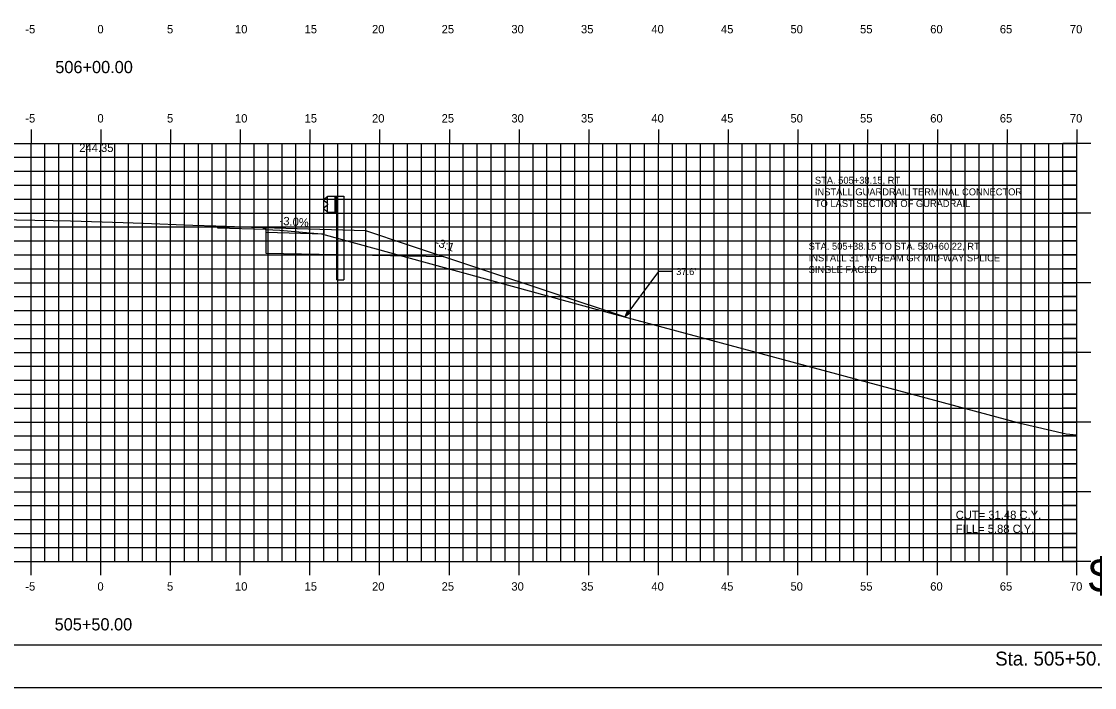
# Model space of a CAD drawing. Extents: x 1170543 to 1177585, y 609599 to 610623.
# Drawn here: x 1171359.8 to 1171436.7, y 609598.8 to 609646.6 of the extents above; entities that cross this region are included whole.
import ezdxf

# ---------------------------------------------------------------- set-up
doc = ezdxf.new("R2010")
doc.units = 0
for name, color, linetype in [('ANNOTATION', 7, 'Continuous'), ('BORDER', 7, 'Continuous'), ('D_Guardrail_Beam_Rt', 7, 'Continuous'), ('D_Roadway_Centerline', 7, 'Continuous'), ('D_Roadway_Centerline_Text', 7, 'Continuous'), ('H_V ANNOTATION', 7, 'Continuous'), ('MAJOR', 7, 'Continuous'), ('MINOR', 7, 'Continuous'), ('PLOT BOUNDARY', 7, 'Continuous'), ('S_Roadway_Centerline', 7, 'Continuous')]:
    doc.layers.add(name, color=color, linetype=linetype)

msp = doc.modelspace()

# ---------------------------------------------------------------- linework, layer by layer
at = {"layer": 'ANNOTATION'}
for p, q in [((1171373.823, 609631.942), (1171384.437, 609631.624)), ((1171373.823, 609631.942), (1171373.823, 609631.817)), ((1171373.823, 609631.817), (1171377.283, 609631.713)), ((1171377.283, 609631.838), (1171377.283, 609631.505)), ((1171377.283, 609631.505), (1171381.449, 609631.38)), ((1171377.283, 609631.505), (1171377.283, 609630.005)), ((1171381.449, 609631.714), (1171381.449, 609631.38)), ((1171377.283, 609630.005), (1171390.06, 609629.75)), ((1171403.056, 609625.417), (1171405.467, 609628.672)), ((1171406.467, 609628.672), (1171405.467, 609628.672))]:
    msp.add_line(p, q, dxfattribs=at)
msp.add_lwpolyline([(1171384.437, 609631.624), (1171387.437, 609630.624), (1171403.056, 609625.417)], dxfattribs=at)
msp.add_lwpolyline([(1171403.455, 609625.745), (1171403.056, 609625.417), (1171403.254, 609625.894)], close=True, dxfattribs=at)
at = {"layer": 'BORDER'}
msp.add_line((1171290.452, 609601.872), (1171450.452, 609601.872), dxfattribs=at)
at = {"layer": 'D_Guardrail_Beam_Rt'}
for p, q in [((1171381.72, 609634.086), (1171382.408, 609634.086)), ((1171381.72, 609632.919), (1171381.72, 609634.086)), ((1171382.241, 609634.086), (1171382.241, 609632.919)), ((1171382.345, 609634.086), (1171382.345, 609632.919)), ((1171382.408, 609634.086), (1171382.878, 609634.086)), ((1171382.408, 609634.086), (1171382.408, 609632.919)), ((1171382.878, 609634.086), (1171382.878, 609628.086)), ((1171381.63, 609633.981), (1171381.487, 609633.881)), ((1171381.487, 609633.738), (1171381.682, 609633.602)), ((1171381.682, 609633.403), (1171381.487, 609633.267)), ((1171381.72, 609634.003), (1171381.646, 609633.988)), ((1171381.716, 609633.538), (1171381.716, 609633.468)), ((1171381.487, 609633.124), (1171381.63, 609633.024)), ((1171381.646, 609633.017), (1171381.72, 609633.003)), ((1171382.408, 609632.919), (1171381.72, 609632.919)), ((1171382.387, 609628.086), (1171382.387, 609632.919)), ((1171382.387, 609628.086), (1171382.878, 609628.086))]:
    msp.add_line(p, q, dxfattribs=at)
for centre, major_axis, start_param, end_param in [((1171381.537, 609633.81), (-0.0877, 0), 5.323254, 7.243116), ((1171381.654, 609633.947), (-0.0417, 0), 4.907132, 5.323254), ((1171381.637, 609633.538), (0.0789, 0), 0, 0.959931), ((1171381.637, 609633.468), (0.0789, 0), 5.323254, 6.283185), ((1171381.537, 609633.195), (-0.0877, 0), 5.323254, 7.243116), ((1171381.654, 609633.058), (-0.0417, 0), 0.959931, 1.376053)]:
    msp.add_ellipse(centre, major_axis=major_axis, ratio=0.995501, start_param=start_param, end_param=end_param, dxfattribs=at)
at = {"layer": 'MAJOR'}
for p, q in [((1171360.452, 609638.874), (1171360.452, 609637.872)), ((1171365.452, 609638.874), (1171365.452, 609637.872)), ((1171370.452, 609638.874), (1171370.452, 609637.872)), ((1171375.452, 609638.874), (1171375.452, 609637.872)), ((1171380.452, 609638.874), (1171380.452, 609637.872)), ((1171385.452, 609638.874), (1171385.452, 609637.872)), ((1171390.452, 609638.874), (1171390.452, 609637.872)), ((1171395.452, 609638.874), (1171395.452, 609637.872)), ((1171400.452, 609638.874), (1171400.452, 609637.872)), ((1171405.452, 609638.874), (1171405.452, 609637.872)), ((1171410.452, 609638.874), (1171410.452, 609637.872)), ((1171415.452, 609638.874), (1171415.452, 609637.872)), ((1171420.452, 609638.874), (1171420.452, 609637.872)), ((1171425.452, 609638.874), (1171425.452, 609637.872)), ((1171430.452, 609638.874), (1171430.452, 609637.872)), ((1171435.452, 609638.874), (1171435.452, 609637.872)), ((1171295.452, 609637.872), (1171435.452, 609637.872)), ((1171295.452, 609637.872), (1171435.452, 609637.872)), ((1171360.452, 609607.872), (1171360.452, 609637.872)), ((1171365.452, 609607.872), (1171365.452, 609637.872)), ((1171370.452, 609607.872), (1171370.452, 609637.872)), ((1171375.452, 609607.872), (1171375.452, 609637.872)), ((1171380.452, 609607.872), (1171380.452, 609637.872)), ((1171385.452, 609607.872), (1171385.452, 609637.872)), ((1171390.452, 609607.872), (1171390.452, 609637.872)), ((1171395.452, 609607.872), (1171395.452, 609637.872)), ((1171400.452, 609607.872), (1171400.452, 609637.872)), ((1171405.452, 609607.872), (1171405.452, 609637.872)), ((1171410.452, 609607.872), (1171410.452, 609637.872)), ((1171415.452, 609607.872), (1171415.452, 609637.872)), ((1171420.452, 609607.872), (1171420.452, 609637.872)), ((1171425.452, 609607.872), (1171425.452, 609637.872)), ((1171430.452, 609607.872), (1171430.452, 609637.872)), ((1171436.454, 609637.872), (1171434.45, 609637.872)), ((1171435.452, 609607.872), (1171435.452, 609637.872)), ((1171435.452, 609607.872), (1171435.452, 609637.872)), ((1171295.452, 609632.872), (1171435.452, 609632.872)), ((1171436.454, 609632.872), (1171434.45, 609632.872)), ((1171295.452, 609627.872), (1171435.452, 609627.872)), ((1171436.454, 609627.872), (1171434.45, 609627.872)), ((1171295.452, 609622.872), (1171435.452, 609622.872)), ((1171436.454, 609622.872), (1171434.45, 609622.872)), ((1171295.452, 609617.872), (1171435.452, 609617.872)), ((1171436.454, 609617.872), (1171434.45, 609617.872)), ((1171295.452, 609612.872), (1171435.452, 609612.872)), ((1171436.454, 609612.872), (1171434.45, 609612.872)), ((1171295.452, 609607.872), (1171435.452, 609607.872)), ((1171295.452, 609607.872), (1171435.452, 609607.872)), ((1171360.452, 609606.87), (1171360.452, 609607.872)), ((1171365.452, 609606.87), (1171365.452, 609607.872)), ((1171370.452, 609606.87), (1171370.452, 609607.872)), ((1171375.452, 609606.87), (1171375.452, 609607.872)), ((1171380.452, 609606.87), (1171380.452, 609607.872)), ((1171385.452, 609606.87), (1171385.452, 609607.872)), ((1171390.452, 609606.87), (1171390.452, 609607.872)), ((1171395.452, 609606.87), (1171395.452, 609607.872)), ((1171400.452, 609606.87), (1171400.452, 609607.872)), ((1171405.452, 609606.87), (1171405.452, 609607.872)), ((1171410.452, 609606.87), (1171410.452, 609607.872)), ((1171415.452, 609606.87), (1171415.452, 609607.872)), ((1171420.452, 609606.87), (1171420.452, 609607.872)), ((1171425.452, 609606.87), (1171425.452, 609607.872)), ((1171430.452, 609606.87), (1171430.452, 609607.872)), ((1171436.454, 609607.872), (1171434.45, 609607.872)), ((1171435.452, 609606.87), (1171435.452, 609607.872))]:
    msp.add_line(p, q, dxfattribs=at)
at = {"layer": 'MINOR'}
for p, q in [((1171361.452, 609607.872), (1171361.452, 609637.872)), ((1171362.452, 609607.872), (1171362.452, 609637.872)), ((1171363.452, 609607.872), (1171363.452, 609637.872)), ((1171364.452, 609607.872), (1171364.452, 609637.872)), ((1171366.452, 609607.872), (1171366.452, 609637.872)), ((1171367.452, 609607.872), (1171367.452, 609637.872)), ((1171368.452, 609607.872), (1171368.452, 609637.872)), ((1171369.452, 609607.872), (1171369.452, 609637.872)), ((1171371.452, 609607.872), (1171371.452, 609637.872)), ((1171372.452, 609607.872), (1171372.452, 609637.872)), ((1171373.452, 609607.872), (1171373.452, 609637.872)), ((1171374.452, 609607.872), (1171374.452, 609637.872)), ((1171376.452, 609607.872), (1171376.452, 609637.872)), ((1171377.452, 609607.872), (1171377.452, 609637.872)), ((1171378.452, 609607.872), (1171378.452, 609637.872)), ((1171379.452, 609607.872), (1171379.452, 609637.872)), ((1171381.452, 609607.872), (1171381.452, 609637.872)), ((1171382.452, 609607.872), (1171382.452, 609637.872)), ((1171383.452, 609607.872), (1171383.452, 609637.872)), ((1171384.452, 609607.872), (1171384.452, 609637.872)), ((1171386.452, 609607.872), (1171386.452, 609637.872)), ((1171387.452, 609607.872), (1171387.452, 609637.872)), ((1171388.452, 609607.872), (1171388.452, 609637.872)), ((1171389.452, 609607.872), (1171389.452, 609637.872)), ((1171391.452, 609607.872), (1171391.452, 609637.872)), ((1171392.452, 609607.872), (1171392.452, 609637.872)), ((1171393.452, 609607.872), (1171393.452, 609637.872)), ((1171394.452, 609607.872), (1171394.452, 609637.872)), ((1171396.452, 609607.872), (1171396.452, 609637.872)), ((1171397.452, 609607.872), (1171397.452, 609637.872)), ((1171398.452, 609607.872), (1171398.452, 609637.872)), ((1171399.452, 609607.872), (1171399.452, 609637.872)), ((1171401.452, 609607.872), (1171401.452, 609637.872)), ((1171402.452, 609607.872), (1171402.452, 609637.872)), ((1171403.452, 609607.872), (1171403.452, 609637.872)), ((1171404.452, 609607.872), (1171404.452, 609637.872)), ((1171406.452, 609607.872), (1171406.452, 609637.872)), ((1171407.452, 609607.872), (1171407.452, 609637.872)), ((1171408.452, 609607.872), (1171408.452, 609637.872)), ((1171409.452, 609607.872), (1171409.452, 609637.872)), ((1171411.452, 609607.872), (1171411.452, 609637.872)), ((1171412.452, 609607.872), (1171412.452, 609637.872)), ((1171413.452, 609607.872), (1171413.452, 609637.872)), ((1171414.452, 609607.872), (1171414.452, 609637.872)), ((1171416.452, 609607.872), (1171416.452, 609637.872)), ((1171417.452, 609607.872), (1171417.452, 609637.872)), ((1171418.452, 609607.872), (1171418.452, 609637.872)), ((1171419.452, 609607.872), (1171419.452, 609637.872)), ((1171421.452, 609607.872), (1171421.452, 609637.872)), ((1171422.452, 609607.872), (1171422.452, 609637.872)), ((1171423.452, 609607.872), (1171423.452, 609637.872)), ((1171424.452, 609607.872), (1171424.452, 609637.872)), ((1171426.452, 609607.872), (1171426.452, 609637.872)), ((1171427.452, 609607.872), (1171427.452, 609637.872)), ((1171428.452, 609607.872), (1171428.452, 609637.872)), ((1171429.452, 609607.872), (1171429.452, 609637.872)), ((1171431.452, 609607.872), (1171431.452, 609637.872)), ((1171432.452, 609607.872), (1171432.452, 609637.872)), ((1171433.452, 609607.872), (1171433.452, 609637.872)), ((1171434.452, 609607.872), (1171434.452, 609637.872)), ((1171295.452, 609636.872), (1171435.452, 609636.872)), ((1171435.452, 609636.872), (1171434.45, 609636.872)), ((1171295.452, 609635.872), (1171435.452, 609635.872)), ((1171435.452, 609635.872), (1171434.45, 609635.872)), ((1171295.452, 609634.872), (1171435.452, 609634.872)), ((1171435.452, 609634.872), (1171434.45, 609634.872)), ((1171295.452, 609633.872), (1171435.452, 609633.872)), ((1171435.452, 609633.872), (1171434.45, 609633.872)), ((1171295.452, 609631.872), (1171435.452, 609631.872)), ((1171435.452, 609631.872), (1171434.45, 609631.872)), ((1171295.452, 609630.872), (1171435.452, 609630.872)), ((1171435.452, 609630.872), (1171434.45, 609630.872)), ((1171295.452, 609629.872), (1171435.452, 609629.872)), ((1171435.452, 609629.872), (1171434.45, 609629.872)), ((1171295.452, 609628.872), (1171435.452, 609628.872)), ((1171435.452, 609628.872), (1171434.45, 609628.872)), ((1171295.452, 609626.872), (1171435.452, 609626.872)), ((1171435.452, 609626.872), (1171434.45, 609626.872)), ((1171295.452, 609625.872), (1171435.452, 609625.872)), ((1171435.452, 609625.872), (1171434.45, 609625.872)), ((1171295.452, 609624.872), (1171435.452, 609624.872)), ((1171435.452, 609624.872), (1171434.45, 609624.872)), ((1171295.452, 609623.872), (1171435.452, 609623.872)), ((1171435.452, 609623.872), (1171434.45, 609623.872)), ((1171295.452, 609621.872), (1171435.452, 609621.872)), ((1171435.452, 609621.872), (1171434.45, 609621.872)), ((1171295.452, 609620.872), (1171435.452, 609620.872)), ((1171435.452, 609620.872), (1171434.45, 609620.872)), ((1171295.452, 609619.872), (1171435.452, 609619.872)), ((1171435.452, 609619.872), (1171434.45, 609619.872)), ((1171295.452, 609618.872), (1171435.452, 609618.872)), ((1171435.452, 609618.872), (1171434.45, 609618.872)), ((1171295.452, 609616.872), (1171435.452, 609616.872)), ((1171435.452, 609616.872), (1171434.45, 609616.872)), ((1171295.452, 609615.872), (1171435.452, 609615.872)), ((1171435.452, 609615.872), (1171434.45, 609615.872)), ((1171295.452, 609614.872), (1171435.452, 609614.872)), ((1171435.452, 609614.872), (1171434.45, 609614.872)), ((1171295.452, 609613.872), (1171435.452, 609613.872)), ((1171435.452, 609613.872), (1171434.45, 609613.872)), ((1171295.452, 609611.872), (1171435.452, 609611.872)), ((1171435.452, 609611.872), (1171434.45, 609611.872)), ((1171295.452, 609610.872), (1171435.452, 609610.872)), ((1171435.452, 609610.872), (1171434.45, 609610.872)), ((1171295.452, 609609.872), (1171435.452, 609609.872)), ((1171435.452, 609609.872), (1171434.45, 609609.872)), ((1171295.452, 609608.872), (1171435.452, 609608.872)), ((1171435.452, 609608.872), (1171434.45, 609608.872))]:
    msp.add_line(p, q, dxfattribs=at)
at = {"layer": 'PLOT BOUNDARY'}
msp.add_lwpolyline([(1171282.359, 609598.813), (1171452.359, 609598.813), (1171452.359, 609708.813), (1171282.359, 609708.813)], close=True, dxfattribs=at)
at = {"layer": 'S_Roadway_Centerline'}
msp.add_lwpolyline([(1171358.078, 609632.42), (1171362.048, 609632.348), (1171363.287, 609632.309), (1171367.052, 609632.19), (1171368.497, 609632.138), (1171372.056, 609632.008), (1171373.708, 609631.946), (1171377.06, 609631.826), (1171377.137, 609631.776), (1171377.283, 609631.697), (1171378.29, 609631.651), (1171381.272, 609631.39), (1171401.32, 609625.885), (1171431.288, 609617.813), (1171434.684, 609617.034), (1171435.452, 609616.958)], dxfattribs=at)

# ---------------------------------------------------------------- texts
at = {"layer": 'ANNOTATION'}
for s, p in [('STA. 505+38.15, RT', (1171416.668, 609634.977)), ('INSTALL GUARDRAIL TERMINAL CONNECTOR', (1171416.668, 609634.142)), ('TO LAST SECTION OF GURADRAIL', (1171416.668, 609633.307)), ('STA. 505+38.15 TO STA. 530+60.22, RT', (1171416.222, 609630.238)), ('INSTALL 31" W-BEAM GR MID-WAY SPLICE', (1171416.222, 609629.403)), ("37.6'", (1171406.717, 609628.422)), ('SINGLE FACED', (1171416.222, 609628.568))]:
    msp.add_text(s, height=0.5, dxfattribs=at).set_placement(p)
for s, rotation, p in [('-3.0%', 355.92373, (1171378.258, 609632.03)), ('-3:1', 341.56505, (1171389.378, 609630.533))]:
    msp.add_text(s, height=0.6, rotation=rotation, dxfattribs=at).set_placement(p)
at = {"layer": 'BORDER'}
msp.add_text('$SHNUM$', height=2.4194, rotation=360, dxfattribs=at).set_placement((1171436.285, 609605.655))
at = {"layer": 'D_Roadway_Centerline'}
for s, p in [('C', (1171365.447, 609632.222)), ('L', (1171365.452, 609632.215))]:
    msp.add_text(s, height=0.0146, dxfattribs=at).set_placement(p)
at = {"layer": 'D_Roadway_Centerline_Text'}
for s, p in [('244.35', (1171363.908, 609637.254)), ('CUT= 31.48 C.Y.', (1171426.768, 609610.908)), ('FILL= 5.88 C.Y.', (1171426.768, 609609.906))]:
    msp.add_text(s, height=0.6, dxfattribs=at).set_placement(p)
at = {"layer": 'H_V ANNOTATION'}
for s, height, p in [('0', 0.6, (1171365.211, 609645.772)), ('10', 0.6, (1171375.077, 609645.772)), ('20', 0.6, (1171384.906, 609645.772)), ('25', 0.6, (1171389.898, 609645.772)), ('30', 0.6, (1171394.9, 609645.772)), ('35', 0.6, (1171399.892, 609645.772)), ('40', 0.6, (1171404.938, 609645.772)), ('50', 0.6, (1171414.916, 609645.772)), ('60', 0.6, (1171424.938, 609645.772)), ('65', 0.6, (1171429.93, 609645.772)), ('70', 0.6, (1171434.954, 609645.772)), ('-5', 0.6, (1171360.042, 609645.772)), ('5', 0.6, (1171370.203, 609645.772)), ('15', 0.6, (1171380.069, 609645.772)), ('45', 0.6, (1171409.93, 609645.772)), ('55', 0.6, (1171419.908, 609645.772)), ('506+00.00', 0.875, (1171362.19, 609642.915)), ('-5', 0.6, (1171360.042, 609639.372)), ('0', 0.6, (1171365.211, 609639.372)), ('5', 0.6, (1171370.203, 609639.372)), ('10', 0.6, (1171375.077, 609639.372)), ('15', 0.6, (1171380.069, 609639.372)), ('20', 0.6, (1171384.906, 609639.372)), ('25', 0.6, (1171389.898, 609639.372)), ('30', 0.6, (1171394.9, 609639.372)), ('35', 0.6, (1171399.892, 609639.372)), ('40', 0.6, (1171404.938, 609639.372)), ('45', 0.6, (1171409.93, 609639.372)), ('50', 0.6, (1171414.916, 609639.372)), ('55', 0.6, (1171419.908, 609639.372)), ('60', 0.6, (1171424.938, 609639.372)), ('65', 0.6, (1171429.93, 609639.372)), ('70', 0.6, (1171434.954, 609639.372)), ('-5', 0.6, (1171360.042, 609605.772)), ('0', 0.6, (1171365.211, 609605.772)), ('5', 0.6, (1171370.203, 609605.772)), ('10', 0.6, (1171375.077, 609605.772)), ('15', 0.6, (1171380.069, 609605.772)), ('20', 0.6, (1171384.906, 609605.772)), ('25', 0.6, (1171389.898, 609605.772)), ('30', 0.6, (1171394.9, 609605.772)), ('35', 0.6, (1171399.892, 609605.772)), ('40', 0.6, (1171404.938, 609605.772)), ('45', 0.6, (1171409.93, 609605.772)), ('50', 0.6, (1171414.916, 609605.772)), ('55', 0.6, (1171419.908, 609605.772)), ('60', 0.6, (1171424.938, 609605.772)), ('65', 0.6, (1171429.93, 609605.772)), ('70', 0.6, (1171434.954, 609605.772)), ('505+50.00', 0.875, (1171362.143, 609602.915)), ('Sta. 505+50.00 to Sta. 506+00.00', 1.0002, (1171429.598, 609600.392))]:
    msp.add_text(s, height=height, dxfattribs=at).set_placement(p)

doc.saveas('drawing.dxf')
